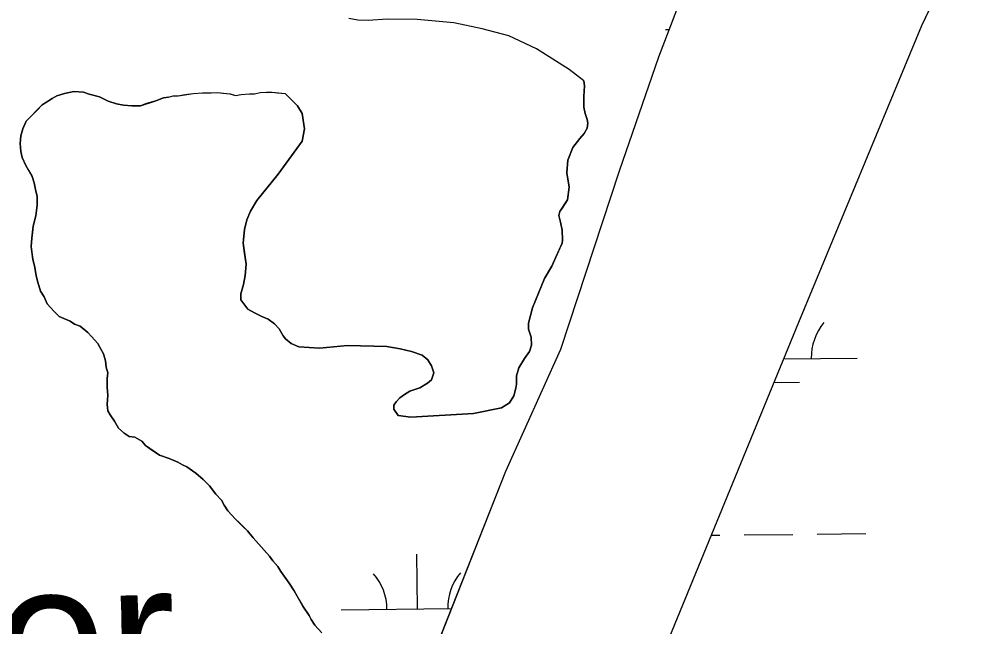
# Model space of a CAD drawing. Extents: x 3734862 to 3772949, y 391520 to 417239.
# Drawn here: x 3750713 to 3751337, y 414436 to 414835 of the extents above; entities that cross this region are included whole.
import ezdxf

# ---------------------------------------------------------------- set-up
doc = ezdxf.new("R2010")
doc.units = 0
for name, color, linetype in [('V-RIVR-IDEN', 7, 'Continuous'), ('V-TOPO-SHOR', 7, 'Continuous'), ('V-WETL-SWMP', 7, 'Continuous')]:
    doc.layers.add(name, color=color, linetype=linetype)

msp = doc.modelspace()

# ---------------------------------------------------------------- linework, layer by layer
at = {"layer": 'V-TOPO-SHOR'}
for points in [[(3751336.1, 415196.59), (3751272.15, 415088.2), (3751248.34, 415042.95), (3751224.37, 414992.06), (3751167.51, 414886.34), (3751146.58, 414845.77), (3751132.82, 414810.11), (3751107.06, 414735.3), (3751068.55, 414618.04), (3751032.52, 414537.91), (3750977.82, 414399.55)], [(3751138.41, 414424.69), (3751225.1, 414636.15), (3751305.88, 414831.05), (3751324.87, 414870.83), (3751338.89, 414897.55)], [(3751083.86, 414794.68), (3751074.28, 414802.21), (3751052.8, 414815.68), (3751034.66, 414824.12), (3751017.12, 414828.87), (3750998.42, 414832.84), (3750974.49, 414835.02), (3750954.65, 414835.09), (3750942.2, 414834.23), (3750935.39, 414834.57), (3750929.55, 414835.51)], [(3751083.86, 414794.68), (3751084.27, 414791.38), (3751083.93, 414784.39), (3751083.97, 414777.39), (3751084.78, 414773.13), (3751085.97, 414769.25), (3751086.57, 414766.73), (3751086.01, 414763.61), (3751084.08, 414760.11), (3751081.19, 414756.79), (3751076.57, 414750.93), (3751073.32, 414742.56), (3751072.6, 414734.2), (3751074.21, 414724.69), (3751073.1, 414716.52), (3751069.64, 414711.06), (3751068.1, 414708.72), (3751067.53, 414706.19), (3751068.53, 414701.73), (3751069.54, 414696.49), (3751069.97, 414689.89), (3751069.59, 414687.95), (3751068.06, 414684.63), (3751062.89, 414672.94), (3751058.08, 414664.76), (3751050.25, 414645.47), (3751047.59, 414635.35), (3751047.62, 414631.47), (3751049.2, 414626.23), (3751049.43, 414620.99), (3751048.29, 414616.71), (3751044.83, 414612.22), (3751041.18, 414605.98), (3751039.66, 414600.73), (3751039.69, 414595.29), (3751039.32, 414592.76), (3751037.8, 414587.7), (3751035.11, 414583.02), (3751029.88, 414579.68), (3751011.45, 414576.07), (3750970.29, 414573.67), (3750961.93, 414574.78), (3750958.99, 414578.84), (3750959.16, 414581.56), (3750960.51, 414583.71), (3750963.02, 414586.25), (3750966.11, 414588.6), (3750969.59, 414590.76), (3750976.19, 414592.94), (3750981.22, 414595.88), (3750983.92, 414598.23), (3750985.25, 414602.71), (3750983.86, 414607.36), (3750981.31, 414611.23), (3750977.6, 414614.31), (3750970.79, 414616.8), (3750963.2, 414618.5), (3750954.45, 414619.99), (3750928.61, 414620.8), (3750910.16, 414618.93), (3750896.76, 414619.82), (3750891.69, 414622.11), (3750887.98, 414625.2), (3750886.41, 414627.13), (3750883.66, 414631.77), (3750880.73, 414635.06), (3750876.63, 414637.95), (3750872.34, 414639.86), (3750867.67, 414642.16), (3750863.19, 414644.66), (3750858.68, 414650.65), (3750858.65, 414654.73), (3750860.36, 414660.76), (3750861.49, 414666.79), (3750862.02, 414674.18), (3750861.01, 414681.36), (3750860.19, 414687.96), (3750861.1, 414696.9), (3750862.61, 414703.32), (3750864.91, 414708.97), (3750869.14, 414715.99), (3750883.21, 414733.37), (3750898.8, 414755.03), (3750900.3, 414763.2), (3750898.88, 414773.1), (3750895.74, 414778.32), (3750892.22, 414781.79), (3750887.72, 414786.23)], [(3750810.98, 414783.92), (3750807.76, 414783.44), (3750802.71, 414781.56), (3750796.74, 414779.68), (3750792.6, 414778.28), (3750787.08, 414778.24), (3750781.55, 414778.67), (3750776.94, 414779.56), (3750771.41, 414781.36), (3750765.87, 414784.09), (3750758.95, 414785.88), (3750755.26, 414787.24), (3750748.81, 414787.66), (3750742.84, 414786.24), (3750737.78, 414784.83), (3750734.57, 414782.97), (3750730.9, 414780.64), (3750728.15, 414778.78), (3750724.5, 414775.08), (3750720.38, 414770.91), (3750717.63, 414768.13), (3750715.37, 414763.05), (3750714.01, 414758.44), (3750713.58, 414753.37), (3750714.08, 414748.31), (3750715.03, 414744.17), (3750717.36, 414739.12), (3750719.22, 414735.91), (3750721.55, 414731.79), (3750722.96, 414727.65), (3750723.92, 414722.14), (3750724.85, 414718.92), (3750724.89, 414712.93), (3750724.02, 414706.02)], [(3750810.98, 414783.92), (3750814.2, 414784.86), (3750817.42, 414784.88), (3750820.64, 414785.36), (3750823.86, 414785.84), (3750827.54, 414786.33), (3750833.52, 414786.83), (3750839.04, 414786.86), (3750843.18, 414786.89), (3750846.87, 414786.45), (3750851.48, 414786.02), (3750855.16, 414785.12), (3750858.84, 414785.61), (3750864.36, 414786.1), (3750867.58, 414786.12), (3750871.26, 414787.07), (3750875.4, 414787.1), (3750879.09, 414787.12), (3750882.77, 414786.68), (3750887.72, 414786.23)], [(3750724.02, 414706.02), (3750722.22, 414699.11), (3750721.79, 414694.96), (3750721.35, 414691.28), (3750720.93, 414685.75), (3750721.41, 414682.07), (3750721.9, 414677.47), (3750723.32, 414671.96), (3750724.27, 414666.44), (3750725.22, 414662.3), (3750727.1, 414656.33), (3750729.42, 414652.66), (3750731.3, 414648.07), (3750735.93, 414643.04), (3750739.18, 414639.83), (3750742.41, 414638.47), (3750746.56, 414636.66), (3750749.33, 414634.84), (3750753.02, 414633.48), (3750758.12, 414629.37), (3750760.44, 414626.62), (3750764.61, 414622.04), (3750766.47, 414618.84), (3750768.33, 414615.16), (3750769.75, 414610.57), (3750770.23, 414606.43), (3750771.18, 414602.75), (3750770.74, 414599.07), (3750770.78, 414593.08), (3750771.27, 414588.02), (3750770.85, 414582.04), (3750771.34, 414577.9), (3750772.73, 414575.14), (3750775.52, 414571.02), (3750778.31, 414566.43), (3750782.02, 414563.23), (3750785.25, 414560.95)], [(3750785.25, 414560.95), (3750788.94, 414560.52), (3750793.56, 414557.79), (3750795.88, 414555.04), (3750799.12, 414552.76), (3750801.89, 414550.93), (3750805.13, 414548.65), (3750811.59, 414546.39), (3750817.13, 414544.13), (3750820.36, 414542.31), (3750823.13, 414540.94), (3750829.14, 414536.84), (3750833.77, 414532.73), (3750837.94, 414528.61), (3750842.12, 414523.11), (3750845.83, 414518.99), (3750847.69, 414515.79), (3750850.02, 414512.12), (3750855.11, 414506.63), (3750857.43, 414504.34), (3750860.21, 414501.59), (3750862.99, 414498.85), (3750866.7, 414494.27), (3750870.41, 414490.15), (3750873.66, 414486.49), (3750877.37, 414482.37), (3750879.69, 414479.16), (3750882.93, 414475.5), (3750884.8, 414472.29), (3750887.12, 414469.08), (3750890.37, 414464.5), (3750893.62, 414459.46), (3750896.89, 414453.5), (3750899.21, 414449.37), (3750903.4, 414443.41), (3750904.79, 414440.66), (3750907.12, 414436.99), (3750911.76, 414431.96)]]:
    msp.add_lwpolyline(points, dxfattribs=at)
at = {"layer": 'V-WETL-SWMP'}
for p, q in [((3751305.88, 414831.05), (3751324.87, 414870.83)), ((3751146.58, 414845.77), (3751132.82, 414810.11)), ((3750935.39, 414834.57), (3750929.55, 414835.51)), ((3750942.2, 414834.23), (3750935.39, 414834.57)), ((3750954.65, 414835.09), (3750942.2, 414834.23)), ((3750974.49, 414835.02), (3750954.65, 414835.09)), ((3750998.42, 414832.84), (3750974.49, 414835.02)), ((3751017.12, 414828.87), (3750998.42, 414832.84)), ((3751034.66, 414824.13), (3751017.12, 414828.87)), ((3751137.6, 414828.43), (3751139.9, 414828.45)), ((3751225.1, 414636.15), (3751305.88, 414831.05)), ((3751052.8, 414815.68), (3751034.66, 414824.13)), ((3751074.28, 414802.21), (3751052.8, 414815.68)), ((3751132.82, 414810.11), (3751107.06, 414735.3)), ((3751083.86, 414794.68), (3751074.28, 414802.21)), ((3751084.27, 414791.38), (3751083.86, 414794.68)), ((3751083.93, 414784.39), (3751084.27, 414791.38)), ((3750734.57, 414782.97), (3750737.78, 414784.83)), ((3750737.78, 414784.83), (3750742.84, 414786.24)), ((3750742.84, 414786.24), (3750748.81, 414787.66)), ((3750748.81, 414787.66), (3750755.26, 414787.24)), ((3750755.26, 414787.24), (3750758.95, 414785.88)), ((3750758.95, 414785.88), (3750765.87, 414784.09)), ((3750765.87, 414784.09), (3750771.41, 414781.36)), ((3750807.76, 414783.44), (3750810.98, 414783.92)), ((3750810.98, 414783.92), (3750814.2, 414784.86)), ((3750814.2, 414784.86), (3750817.42, 414784.88)), ((3750817.42, 414784.88), (3750827.54, 414786.33)), ((3750827.54, 414786.33), (3750833.52, 414786.83)), ((3750833.52, 414786.83), (3750843.18, 414786.89)), ((3750843.18, 414786.89), (3750851.47, 414786.02)), ((3750851.47, 414786.02), (3750855.16, 414785.12)), ((3750855.16, 414785.12), (3750858.84, 414785.61)), ((3750858.84, 414785.61), (3750864.36, 414786.1)), ((3750864.36, 414786.1), (3750867.58, 414786.12)), ((3750867.58, 414786.12), (3750871.26, 414787.07)), ((3750871.26, 414787.07), (3750879.09, 414787.12)), ((3750879.09, 414787.12), (3750887.72, 414786.23)), ((3750887.72, 414786.23), (3750895.74, 414778.32)), ((3751083.97, 414777.4), (3751083.93, 414784.39)), ((3750717.63, 414768.13), (3750728.15, 414778.78)), ((3750728.15, 414778.78), (3750734.57, 414782.97)), ((3750771.41, 414781.36), (3750776.94, 414779.56)), ((3750776.94, 414779.56), (3750781.55, 414778.66)), ((3750781.55, 414778.66), (3750787.08, 414778.24)), ((3750787.08, 414778.24), (3750792.6, 414778.28)), ((3750792.6, 414778.28), (3750802.71, 414781.56)), ((3750802.71, 414781.56), (3750807.76, 414783.44)), ((3750895.74, 414778.32), (3750898.88, 414773.1)), ((3751084.78, 414773.13), (3751083.97, 414777.4)), ((3750898.88, 414773.1), (3750900.3, 414763.2)), ((3751085.97, 414769.25), (3751084.78, 414773.13)), ((3750715.37, 414763.05), (3750717.63, 414768.13)), ((3751086.57, 414766.73), (3751085.97, 414769.25)), ((3751086, 414763.62), (3751086.57, 414766.73)), ((3750714.01, 414758.44), (3750715.37, 414763.05)), ((3750900.3, 414763.2), (3750898.8, 414755.03)), ((3751081.19, 414756.79), (3751084.08, 414760.11)), ((3751084.08, 414760.11), (3751086, 414763.62)), ((3750713.59, 414753.37), (3750714.01, 414758.44)), ((3750714.08, 414748.31), (3750713.59, 414753.37)), ((3750898.8, 414755.03), (3750883.2, 414733.37)), ((3751076.57, 414750.93), (3751081.19, 414756.79)), ((3750715.03, 414744.17), (3750714.08, 414748.31)), ((3751073.32, 414742.55), (3751076.57, 414750.93)), ((3750717.36, 414739.12), (3750715.03, 414744.17)), ((3751072.6, 414734.2), (3751073.32, 414742.55)), ((3750721.55, 414731.79), (3750717.36, 414739.12)), ((3751107.06, 414735.3), (3751068.55, 414618.04)), ((3751074.21, 414724.69), (3751072.6, 414734.2)), ((3750722.96, 414727.65), (3750721.55, 414731.79)), ((3750723.92, 414722.13), (3750722.96, 414727.65)), ((3750883.2, 414733.37), (3750869.14, 414715.99)), ((3750724.86, 414718.92), (3750723.92, 414722.13)), ((3751073.1, 414716.52), (3751074.21, 414724.69)), ((3750724.9, 414712.93), (3750724.86, 414718.92)), ((3750869.14, 414715.99), (3750864.91, 414708.97)), ((3751068.1, 414708.72), (3751073.1, 414716.52)), ((3750724.02, 414706.02), (3750724.9, 414712.93)), ((3750864.91, 414708.97), (3750862.61, 414703.32)), ((3751067.53, 414706.19), (3751068.1, 414708.72)), ((3750722.22, 414699.11), (3750724.02, 414706.02)), ((3750862.61, 414703.32), (3750861.1, 414696.9)), ((3751068.53, 414701.73), (3751067.53, 414706.19)), ((3750721.35, 414691.28), (3750722.22, 414699.11)), ((3750861.1, 414696.9), (3750860.19, 414687.96)), ((3751069.54, 414696.49), (3751068.53, 414701.73)), ((3751069.97, 414689.89), (3751069.54, 414696.49)), ((3750720.93, 414685.75), (3750721.35, 414691.28)), ((3750721.9, 414677.47), (3750720.93, 414685.75)), ((3750860.19, 414687.96), (3750862.02, 414674.18)), ((3751062.89, 414672.95), (3751069.59, 414687.95)), ((3751069.59, 414687.95), (3751069.97, 414689.89)), ((3750723.32, 414671.96), (3750721.9, 414677.47)), ((3750724.27, 414666.44), (3750723.32, 414671.96)), ((3750862.02, 414674.18), (3750861.49, 414666.79)), ((3751058.09, 414664.76), (3751062.89, 414672.95)), ((3750725.22, 414662.3), (3750724.27, 414666.44)), ((3750861.49, 414666.79), (3750860.36, 414660.76)), ((3750727.1, 414656.33), (3750725.22, 414662.3)), ((3750860.36, 414660.76), (3750858.65, 414654.73)), ((3751050.25, 414645.47), (3751058.09, 414664.76)), ((3750729.43, 414652.66), (3750727.1, 414656.33)), ((3750731.3, 414648.07), (3750729.43, 414652.66)), ((3750858.65, 414654.73), (3750858.68, 414650.65)), ((3750735.93, 414643.04), (3750731.3, 414648.07)), ((3750858.68, 414650.65), (3750863.19, 414644.66)), ((3750739.18, 414639.83), (3750735.93, 414643.04)), ((3750863.19, 414644.66), (3750867.67, 414642.16)), ((3750867.67, 414642.16), (3750872.35, 414639.86)), ((3751047.59, 414635.36), (3751050.25, 414645.47)), ((3750746.56, 414636.66), (3750739.18, 414639.83)), ((3750749.33, 414634.84), (3750746.56, 414636.66)), ((3750753.03, 414633.48), (3750749.33, 414634.84)), ((3750872.35, 414639.86), (3750876.63, 414637.95)), ((3750876.63, 414637.95), (3750880.73, 414635.06)), ((3750880.73, 414635.06), (3750883.66, 414631.77)), ((3751047.62, 414631.47), (3751047.59, 414635.36)), ((3751138.41, 414424.69), (3751225.1, 414636.15)), ((3750758.12, 414629.37), (3750753.03, 414633.48)), ((3750760.44, 414626.62), (3750758.12, 414629.37)), ((3750883.66, 414631.77), (3750886.41, 414627.13)), ((3751049.2, 414626.24), (3751047.62, 414631.47)), ((3750764.61, 414622.04), (3750760.44, 414626.62)), ((3750766.47, 414618.84), (3750764.61, 414622.04)), ((3750886.41, 414627.13), (3750887.98, 414625.2)), ((3750887.98, 414625.2), (3750891.69, 414622.11)), ((3750891.69, 414622.11), (3750896.76, 414619.82)), ((3751049.43, 414620.99), (3751049.2, 414626.24)), ((3750768.33, 414615.16), (3750766.47, 414618.84)), ((3750769.75, 414610.57), (3750768.33, 414615.16)), ((3750896.76, 414619.82), (3750910.17, 414618.93)), ((3750910.17, 414618.93), (3750928.61, 414620.8)), ((3750928.61, 414620.8), (3750954.45, 414619.99)), ((3750954.45, 414619.99), (3750963.2, 414618.49)), ((3750963.2, 414618.49), (3750970.79, 414616.8)), ((3750970.79, 414616.8), (3750977.6, 414614.31)), ((3751068.55, 414618.04), (3751032.52, 414537.91)), ((3751044.83, 414612.22), (3751048.29, 414616.71)), ((3751048.29, 414616.71), (3751049.43, 414620.99)), ((3750770.23, 414606.43), (3750769.75, 414610.57)), ((3750977.6, 414614.31), (3750981.31, 414611.23)), ((3750981.31, 414611.23), (3750983.86, 414607.36)), ((3751041.18, 414605.98), (3751044.83, 414612.22)), ((3751215.2, 414611.99), (3751263.29, 414612.5)), ((3750771.18, 414602.75), (3750770.23, 414606.43)), ((3750770.74, 414599.07), (3750771.18, 414602.75)), ((3750983.86, 414607.36), (3750985.25, 414602.71)), ((3750985.25, 414602.71), (3750983.92, 414598.23)), ((3751039.66, 414600.73), (3751041.18, 414605.98)), ((3750770.78, 414593.08), (3750770.74, 414599.07)), ((3750983.92, 414598.23), (3750981.22, 414595.88)), ((3751039.69, 414595.29), (3751039.66, 414600.73)), ((3751208.85, 414596.49), (3751225.46, 414596.67)), ((3750771.27, 414588.02), (3750770.78, 414593.08)), ((3750969.59, 414590.76), (3750966.11, 414588.6)), ((3750976.19, 414592.94), (3750969.59, 414590.76)), ((3750981.22, 414595.88), (3750976.19, 414592.94)), ((3751037.8, 414587.7), (3751039.32, 414592.76)), ((3751039.32, 414592.76), (3751039.69, 414595.29)), ((3750770.85, 414582.04), (3750771.27, 414588.02)), ((3750963.02, 414586.25), (3750960.51, 414583.71)), ((3750966.11, 414588.6), (3750963.02, 414586.25)), ((3751035.11, 414583.02), (3751037.8, 414587.7)), ((3750771.34, 414577.9), (3750770.85, 414582.04)), ((3750772.73, 414575.14), (3750771.34, 414577.9)), ((3750959.16, 414581.56), (3750958.99, 414578.84)), ((3750958.99, 414578.84), (3750961.93, 414574.78)), ((3750960.51, 414583.71), (3750959.16, 414581.56)), ((3751011.45, 414576.07), (3751029.88, 414579.68)), ((3751029.88, 414579.68), (3751035.11, 414583.02)), ((3750775.52, 414571.02), (3750772.73, 414575.14)), ((3750961.93, 414574.78), (3750970.29, 414573.67)), ((3750970.29, 414573.67), (3751011.45, 414576.07)), ((3750778.31, 414566.43), (3750775.52, 414571.02)), ((3750782.02, 414563.23), (3750778.31, 414566.43)), ((3750785.25, 414560.95), (3750782.02, 414563.23)), ((3750788.94, 414560.52), (3750785.25, 414560.95)), ((3750793.56, 414557.79), (3750788.94, 414560.52)), ((3750795.88, 414555.04), (3750793.56, 414557.79)), ((3750805.13, 414548.65), (3750795.88, 414555.04)), ((3750811.59, 414546.39), (3750805.13, 414548.65)), ((3750817.13, 414544.13), (3750811.59, 414546.39)), ((3750820.36, 414542.31), (3750817.13, 414544.13)), ((3750823.13, 414540.94), (3750820.36, 414542.31)), ((3750829.14, 414536.84), (3750823.13, 414540.94)), ((3750833.77, 414532.73), (3750829.14, 414536.84)), ((3751032.52, 414537.91), (3750977.82, 414399.55)), ((3750837.94, 414528.61), (3750833.77, 414532.73)), ((3750842.12, 414523.11), (3750837.94, 414528.61)), ((3750845.83, 414518.99), (3750842.12, 414523.11)), ((3750847.69, 414515.78), (3750845.83, 414518.99)), ((3750850.02, 414512.12), (3750847.69, 414515.78)), ((3750855.11, 414506.62), (3750850.02, 414512.12)), ((3750862.99, 414498.85), (3750855.11, 414506.62)), ((3750866.7, 414494.27), (3750862.99, 414498.85)), ((3751189.11, 414496.28), (3751221.11, 414496.62)), ((3751237.1, 414496.79), (3751269.1, 414497.12)), ((3750877.37, 414482.37), (3750866.7, 414494.27)), ((3751167.67, 414496.05), (3751173.11, 414496.11)), ((3750879.69, 414479.16), (3750877.37, 414482.37)), ((3750882.93, 414475.5), (3750879.69, 414479.16)), ((3750974.55, 414447.58), (3750974.17, 414483.58)), ((3750884.8, 414472.29), (3750882.93, 414475.5)), ((3750890.37, 414464.5), (3750884.8, 414472.29)), ((3750893.62, 414459.46), (3750890.37, 414464.5)), ((3750899.21, 414449.37), (3750893.62, 414459.46)), ((3750903.4, 414443.41), (3750899.21, 414449.37)), ((3750924.55, 414447.05), (3750996.9, 414447.82)), ((3750904.79, 414440.66), (3750903.4, 414443.41)), ((3750907.12, 414436.99), (3750904.79, 414440.66)), ((3750911.75, 414431.96), (3750907.12, 414436.99))]:
    msp.add_line(p, q, dxfattribs=at)
for centre, start, end in [((3751268.53, 414613.03), 139.83336, 181.37702), ((3750919.3, 414447.47), 359.83336, 41.37702), ((3751029.78, 414448.64), 139.83336, 181.37702)]:
    msp.add_arc(centre, 35.25, start, end, dxfattribs=at)

# ---------------------------------------------------------------- texts
at = {"layer": 'V-RIVR-IDEN'}
msp.add_text('Water', height=100, rotation=0.6, dxfattribs=at).set_placement((3750459.43, 414376.26))

doc.saveas('drawing.dxf')
